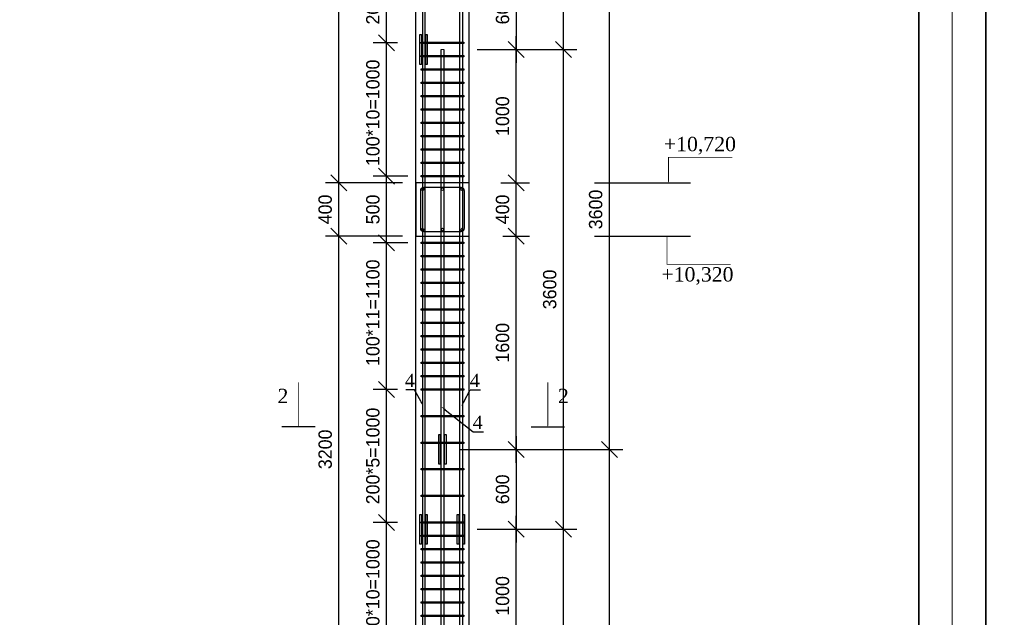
# Model space of a CAD drawing. Header units: millimetres. Extents: x -33345 to 4712671, y -3392 to 121473.
# Tile 459 of 656: x 2321066 to 2335831, y 75094 to 84063. Entities that reach past the tile are written whole.
import ezdxf
from ezdxf import colors
from ezdxf.entities.mleader import LeaderData, LeaderLine
from ezdxf.math import Vec2, Vec3

# ---------------------------------------------------------------- set-up
doc = ezdxf.new("R2010")
doc.units = ezdxf.units.MM
doc.layers.add('АСО-Текст', color=7, linetype='Continuous', lineweight=20)
doc.styles.add('ISOCTEUR', font='isocpeui.ttf')
doc.styles.add('RUSS', font='RUSS.shx', dxfattribs={"width": 0.8, "oblique": 15, "height": 250})
doc.styles.add('SIMPLEX350', font='times.ttf', dxfattribs={"height": 350})
doc.styles.add('WMF-Times New Roman2', font='times.ttf')
doc.styles.add('X-U-RW-01$0$StyleROMANS', font='GOTHIC.TTF')
doc.dimstyles.new('ISO-100', dxfattribs={"dimtxt": 200, "dimasz": 120, "dimexe": 100, "dimexo": 100, "dimgap": 50, "dimtad": 1, "dimdec": 0, "dimtxsty": 'ISOCTEUR', "dimblk": 'OBLIQUE', "dimcen": 0, "dimdle": 100, "dimclrd": 256, "dimadec": 0, "dimazin": 0, "dimtfac": 1, "dimtdec": 0, "dimtmove": 0, "dimatfit": 3, "dimfxl": 1, "dimarcsym": 0})

# ---------------------------------------------------------------- blocks, each defined once
blk = doc.blocks.new('asdfsad')
at = {"layer": 'АСО-Текст', "char_height": 300, "width": 4488.273, "attachment_point": 1, "style": 'RUSS'}
for insert in [(1255520.7, -410085.1), (1261977.5, -411212.6)]:
    blk.add_mtext('\\pi747.65909;Накладки Н1,Н2', dxfattribs=dict(at, insert=insert))
blk = doc.blocks.new('Qwet')
at = {"lineweight": 20}
blk.add_lwpolyline([(350715, -737612), (410115, -737612), (410115, -695612), (350715, -695612)], close=True, dxfattribs=at)
at = {"lineweight": 35}
blk.add_lwpolyline([(352715, -737112), (409615, -737112), (409615, -696112), (352715, -696112)], close=True, dxfattribs=at)
blk = doc.blocks.new('_Oblique')
at = {"color": 0, "linetype": 'ByBlock', "lineweight": -2}
blk.add_line((-0.5, -0.5), (0.5, 0.5), dxfattribs=at)
blk = doc.blocks.new('*D537')
at = {"lineweight": -2, "transparency": 16777216}
blk.add_line((2201687.7, 1418789.4), (2201687.7, 1419389.4), dxfattribs=at)
at = {"color": 0, "lineweight": -2, "transparency": 16777216}
for p, q in [((2201572.5, 1419289.4), (2201787.7, 1419289.4)), ((2201677.9, 1418889.4), (2201787.7, 1418889.4))]:
    blk.add_line(p, q, dxfattribs=at)
at = {"layer": 'Defpoints', "color": 0, "lineweight": 0, "transparency": 16777216}
for p in [(2201472.5, 1419289.4), (2201687.7, 1419289.4), (2201577.9, 1418889.4)]:
    blk.add_point(p, dxfattribs=at)
at = {"lineweight": -2, "transparency": 16777216, "xscale": 120, "yscale": 120, "zscale": 120}
for p, rotation in [((2201687.7, 1419289.4), 90), ((2201687.7, 1418889.4), 270)]:
    blk.add_blockref('_Oblique', p, dxfattribs=dict(at, rotation=rotation))
at = {"color": 0, "transparency": 16777216, "insert": (2201585.2, 1419089.4), "char_height": 100, "attachment_point": 5, "rotation": 90, "style": 'X-U-RW-01$0$StyleROMANS'}
blk.add_mtext('400', dxfattribs=at)
blk = doc.blocks.new('*D538')
at = {"lineweight": -2, "transparency": 16777216}
blk.add_line((2200357.9, 1415589.4), (2200357.9, 1418989.4), dxfattribs=at)
at = {"color": 0, "lineweight": -2, "transparency": 16777216}
for p, q in [((2200833.6, 1418889.4), (2200257.9, 1418889.4)), ((2200833.6, 1415689.4), (2200257.9, 1415689.4))]:
    blk.add_line(p, q, dxfattribs=at)
at = {"layer": 'Defpoints', "color": 0, "lineweight": 0, "transparency": 16777216}
for p in [(2200357.9, 1418889.4), (2200933.6, 1418889.4), (2200933.6, 1415689.4)]:
    blk.add_point(p, dxfattribs=at)
at = {"lineweight": -2, "transparency": 16777216, "xscale": 120, "yscale": 120, "zscale": 120}
for p, rotation in [((2200357.9, 1418889.4), 90), ((2200357.9, 1415689.4), 270)]:
    blk.add_blockref('_Oblique', p, dxfattribs=dict(at, rotation=rotation))
at = {"color": 0, "transparency": 16777216, "insert": (2200255.4, 1417289.4), "char_height": 100, "attachment_point": 5, "rotation": 90, "style": 'X-U-RW-01$0$StyleROMANS'}
blk.add_mtext('3200', dxfattribs=at)
blk = doc.blocks.new('*D539')
at = {"lineweight": -2, "transparency": 16777216}
blk.add_line((2200357.9, 1418789.4), (2200357.9, 1419389.4), dxfattribs=at)
at = {"color": 0, "lineweight": -2, "transparency": 16777216}
for p, q in [((2200833.6, 1419289.4), (2200257.9, 1419289.4)), ((2200833.6, 1418889.4), (2200257.9, 1418889.4))]:
    blk.add_line(p, q, dxfattribs=at)
at = {"layer": 'Defpoints', "color": 0, "lineweight": 0, "transparency": 16777216}
for p in [(2200357.9, 1419289.4), (2200933.6, 1419289.4), (2200933.6, 1418889.4)]:
    blk.add_point(p, dxfattribs=at)
at = {"lineweight": -2, "transparency": 16777216, "xscale": 120, "yscale": 120, "zscale": 120}
for p, rotation in [((2200357.9, 1419289.4), 90), ((2200357.9, 1418889.4), 270)]:
    blk.add_blockref('_Oblique', p, dxfattribs=dict(at, rotation=rotation))
at = {"color": 0, "transparency": 16777216, "insert": (2200255.4, 1419089.4), "char_height": 100, "attachment_point": 5, "rotation": 90, "style": 'X-U-RW-01$0$StyleROMANS'}
blk.add_mtext('400', dxfattribs=at)
blk = doc.blocks.new('*D540')
at = {"lineweight": -2, "transparency": 16777216}
blk.add_line((2200715.4, 1418739.4), (2200715.4, 1419439.4), dxfattribs=at)
at = {"color": 0, "lineweight": -2, "transparency": 16777216}
for p, q in [((2200873.6, 1419339.4), (2200615.4, 1419339.4)), ((2200873.6, 1418839.4), (2200615.4, 1418839.4))]:
    blk.add_line(p, q, dxfattribs=at)
at = {"layer": 'Defpoints', "color": 0, "lineweight": 0, "transparency": 16777216}
for p in [(2200715.4, 1419339.4), (2200973.6, 1419339.4), (2200973.6, 1418839.4)]:
    blk.add_point(p, dxfattribs=at)
at = {"lineweight": -2, "transparency": 16777216, "xscale": 120, "yscale": 120, "zscale": 120}
for p, rotation in [((2200715.4, 1419339.4), 90), ((2200715.4, 1418839.4), 270)]:
    blk.add_blockref('_Oblique', p, dxfattribs=dict(at, rotation=rotation))
at = {"color": 0, "transparency": 16777216, "insert": (2200612.9, 1419089.4), "char_height": 100, "attachment_point": 5, "rotation": 90, "style": 'X-U-RW-01$0$StyleROMANS'}
blk.add_mtext('500', dxfattribs=at)
blk = doc.blocks.new('*D541')
at = {"lineweight": -2, "transparency": 16777216}
blk.add_line((2201687.7, 1415589.4), (2201687.7, 1416789.4), dxfattribs=at)
at = {"color": 0, "lineweight": -2, "transparency": 16777216}
for p, q in [((2201393.6, 1416689.4), (2201787.7, 1416689.4)), ((2201433.6, 1415689.4), (2201787.7, 1415689.4))]:
    blk.add_line(p, q, dxfattribs=at)
at = {"layer": 'Defpoints', "color": 0, "lineweight": 0, "transparency": 16777216}
for p in [(2201293.6, 1416689.4), (2201687.7, 1416689.4), (2201333.6, 1415689.4)]:
    blk.add_point(p, dxfattribs=at)
at = {"lineweight": -2, "transparency": 16777216, "xscale": 120, "yscale": 120, "zscale": 120}
for p, rotation in [((2201687.7, 1416689.4), 90), ((2201687.7, 1415689.4), 270)]:
    blk.add_blockref('_Oblique', p, dxfattribs=dict(at, rotation=rotation))
at = {"color": 0, "transparency": 16777216, "insert": (2201585.2, 1416189.4), "char_height": 100, "attachment_point": 5, "rotation": 90, "style": 'X-U-RW-01$0$StyleROMANS'}
blk.add_mtext('1000', dxfattribs=at)
blk = doc.blocks.new('*D543')
at = {"lineweight": -2, "transparency": 16777216}
blk.add_line((2201687.7, 1417189.4), (2201687.7, 1418989.4), dxfattribs=at)
at = {"color": 0, "lineweight": -2, "transparency": 16777216}
for p, q in [((2201586.9, 1418889.4), (2201787.7, 1418889.4)), ((2201393.6, 1417289.4), (2201787.7, 1417289.4))]:
    blk.add_line(p, q, dxfattribs=at)
at = {"layer": 'Defpoints', "color": 0, "lineweight": 0, "transparency": 16777216}
for p in [(2201486.9, 1418889.4), (2201687.7, 1418889.4), (2201293.6, 1417289.4)]:
    blk.add_point(p, dxfattribs=at)
at = {"lineweight": -2, "transparency": 16777216, "xscale": 120, "yscale": 120, "zscale": 120}
for p, rotation in [((2201687.7, 1418889.4), 90), ((2201687.7, 1417289.4), 270)]:
    blk.add_blockref('_Oblique', p, dxfattribs=dict(at, rotation=rotation))
at = {"color": 0, "transparency": 16777216, "insert": (2201585.2, 1418089.4), "char_height": 100, "attachment_point": 5, "rotation": 90, "style": 'X-U-RW-01$0$StyleROMANS'}
blk.add_mtext('1600', dxfattribs=at)
blk = doc.blocks.new('*D550')
at = {"lineweight": -2, "transparency": 16777216}
blk.add_line((2200357.9, 1419189.4), (2200357.9, 1422589.4), dxfattribs=at)
at = {"color": 0, "lineweight": -2, "transparency": 16777216}
for p, q in [((2200539.4, 1422489.4), (2200257.9, 1422489.4)), ((2200833.6, 1419289.4), (2200257.9, 1419289.4))]:
    blk.add_line(p, q, dxfattribs=at)
at = {"layer": 'Defpoints', "color": 0, "lineweight": 0, "transparency": 16777216}
for p in [(2200357.9, 1422489.4), (2200639.4, 1422489.4), (2200933.6, 1419289.4)]:
    blk.add_point(p, dxfattribs=at)
at = {"lineweight": -2, "transparency": 16777216, "xscale": 120, "yscale": 120, "zscale": 120}
for p, rotation in [((2200357.9, 1422489.4), 90), ((2200357.9, 1419289.4), 270)]:
    blk.add_blockref('_Oblique', p, dxfattribs=dict(at, rotation=rotation))
at = {"color": 0, "transparency": 16777216, "insert": (2200255.4, 1420889.4), "char_height": 100, "attachment_point": 5, "rotation": 90, "style": 'X-U-RW-01$0$StyleROMANS'}
blk.add_mtext('3200', dxfattribs=at)
blk = doc.blocks.new('*D552')
at = {"lineweight": -2, "transparency": 16777216}
blk.add_line((2201687.7, 1419189.4), (2201687.7, 1420389.4), dxfattribs=at)
at = {"color": 0, "lineweight": -2, "transparency": 16777216}
for p, q in [((2201394.5, 1420289.4), (2201787.7, 1420289.4)), ((2201572.5, 1419289.4), (2201787.7, 1419289.4))]:
    blk.add_line(p, q, dxfattribs=at)
at = {"layer": 'Defpoints', "color": 0, "lineweight": 0, "transparency": 16777216}
for p in [(2201294.5, 1420289.4), (2201687.7, 1420289.4), (2201472.5, 1419289.4)]:
    blk.add_point(p, dxfattribs=at)
at = {"lineweight": -2, "transparency": 16777216, "xscale": 120, "yscale": 120, "zscale": 120}
for p, rotation in [((2201687.7, 1420289.4), 90), ((2201687.7, 1419289.4), 270)]:
    blk.add_blockref('_Oblique', p, dxfattribs=dict(at, rotation=rotation))
at = {"color": 0, "transparency": 16777216, "insert": (2201585.2, 1419789.4), "char_height": 100, "attachment_point": 5, "rotation": 90, "style": 'X-U-RW-01$0$StyleROMANS'}
blk.add_mtext('1000', dxfattribs=at)
blk = doc.blocks.new('*D554')
at = {"lineweight": -2, "transparency": 16777216}
blk.add_line((2201687.8, 1417389.4), (2201687.8, 1416589.4), dxfattribs=at)
at = {"color": 0, "lineweight": -2, "transparency": 16777216}
for p, q in [((2201393.6, 1417289.4), (2201787.8, 1417289.4)), ((2201394.5, 1416689.4), (2201787.8, 1416689.4))]:
    blk.add_line(p, q, dxfattribs=at)
at = {"layer": 'Defpoints', "color": 0, "lineweight": 0, "transparency": 16777216}
for p in [(2201293.6, 1417289.4), (2201294.5, 1416689.4), (2201687.8, 1416689.4)]:
    blk.add_point(p, dxfattribs=at)
at = {"lineweight": -2, "transparency": 16777216, "xscale": 120, "yscale": 120, "zscale": 120}
for p, rotation in [((2201687.8, 1417289.4), 90), ((2201687.8, 1416689.4), 270)]:
    blk.add_blockref('_Oblique', p, dxfattribs=dict(at, rotation=rotation))
at = {"color": 0, "transparency": 16777216, "insert": (2201585.2, 1416989.4), "char_height": 100, "attachment_point": 5, "rotation": 90, "style": 'X-U-RW-01$0$StyleROMANS'}
blk.add_mtext('600', dxfattribs=at)
blk = doc.blocks.new('*D555')
at = {"lineweight": -2, "transparency": 16777216}
blk.add_line((2200715.4, 1415639.4), (2200715.4, 1416839.4), dxfattribs=at)
at = {"color": 0, "lineweight": -2, "transparency": 16777216}
for p, q in [((2200797.2, 1416739.4), (2200615.4, 1416739.4)), ((2200833.6, 1415739.4), (2200615.4, 1415739.4))]:
    blk.add_line(p, q, dxfattribs=at)
at = {"layer": 'Defpoints', "color": 0, "lineweight": 0, "transparency": 16777216}
for p in [(2200715.4, 1416739.4), (2200897.2, 1416739.4), (2200933.6, 1415739.4)]:
    blk.add_point(p, dxfattribs=at)
at = {"lineweight": -2, "transparency": 16777216, "xscale": 120, "yscale": 120, "zscale": 120}
for p, rotation in [((2200715.4, 1416739.4), 90), ((2200715.4, 1415739.4), 270)]:
    blk.add_blockref('_Oblique', p, dxfattribs=dict(at, rotation=rotation))
at = {"color": 0, "transparency": 16777216, "insert": (2200612.9, 1416214.4), "char_height": 100, "attachment_point": 5, "rotation": 90, "style": 'X-U-RW-01$0$StyleROMANS'}
blk.add_mtext('100*10=1000', dxfattribs=at)
blk = doc.blocks.new('*D556')
at = {"lineweight": -2, "transparency": 16777216}
blk.add_line((2200715.4, 1416639.4), (2200715.4, 1417839.4), dxfattribs=at)
at = {"color": 0, "lineweight": -2, "transparency": 16777216}
for p, q in [((2200797.2, 1417739.4), (2200615.4, 1417739.4)), ((2200797.2, 1416739.4), (2200615.4, 1416739.4))]:
    blk.add_line(p, q, dxfattribs=at)
at = {"layer": 'Defpoints', "color": 0, "lineweight": 0, "transparency": 16777216}
for p in [(2200715.4, 1417739.4), (2200897.2, 1417739.4), (2200897.2, 1416739.4)]:
    blk.add_point(p, dxfattribs=at)
at = {"lineweight": -2, "transparency": 16777216, "xscale": 120, "yscale": 120, "zscale": 120}
for p, rotation in [((2200715.4, 1417739.4), 90), ((2200715.4, 1416739.4), 270)]:
    blk.add_blockref('_Oblique', p, dxfattribs=dict(at, rotation=rotation))
at = {"color": 0, "transparency": 16777216, "insert": (2200612.9, 1417239.4), "char_height": 100, "attachment_point": 5, "rotation": 90, "style": 'X-U-RW-01$0$StyleROMANS'}
blk.add_mtext('200*5=1000', dxfattribs=at)
blk = doc.blocks.new('*D557')
at = {"lineweight": -2, "transparency": 16777216}
blk.add_line((2200715.4, 1417639.4), (2200715.4, 1418939.4), dxfattribs=at)
at = {"color": 0, "lineweight": -2, "transparency": 16777216}
for p, q in [((2200788.6, 1418839.4), (2200615.4, 1418839.4)), ((2200797.2, 1417739.4), (2200615.4, 1417739.4))]:
    blk.add_line(p, q, dxfattribs=at)
at = {"layer": 'Defpoints', "color": 0, "lineweight": 0, "transparency": 16777216}
for p in [(2200715.4, 1418839.4), (2200888.6, 1418839.4), (2200897.2, 1417739.4)]:
    blk.add_point(p, dxfattribs=at)
at = {"lineweight": -2, "transparency": 16777216, "xscale": 120, "yscale": 120, "zscale": 120}
for p, rotation in [((2200715.4, 1418839.4), 90), ((2200715.4, 1417739.4), 270)]:
    blk.add_blockref('_Oblique', p, dxfattribs=dict(at, rotation=rotation))
at = {"color": 0, "transparency": 16777216, "insert": (2200612.9, 1418314.4), "char_height": 100, "attachment_point": 5, "rotation": 90, "style": 'X-U-RW-01$0$StyleROMANS'}
blk.add_mtext('100*11=1100', dxfattribs=at)
blk = doc.blocks.new('*D558')
at = {"lineweight": -2, "transparency": 16777216}
blk.add_line((2200715.4, 1419239.4), (2200715.4, 1420439.4), dxfattribs=at)
at = {"color": 0, "lineweight": -2, "transparency": 16777216}
for p, q in [((2200797.2, 1420339.4), (2200615.4, 1420339.4)), ((2200833.6, 1419339.4), (2200615.4, 1419339.4))]:
    blk.add_line(p, q, dxfattribs=at)
at = {"layer": 'Defpoints', "color": 0, "lineweight": 0, "transparency": 16777216}
for p in [(2200715.4, 1420339.4), (2200897.2, 1420339.4), (2200933.6, 1419339.4)]:
    blk.add_point(p, dxfattribs=at)
at = {"lineweight": -2, "transparency": 16777216, "xscale": 120, "yscale": 120, "zscale": 120}
for p, rotation in [((2200715.4, 1420339.4), 90), ((2200715.4, 1419339.4), 270)]:
    blk.add_blockref('_Oblique', p, dxfattribs=dict(at, rotation=rotation))
at = {"color": 0, "transparency": 16777216, "insert": (2200612.9, 1419814.4), "char_height": 100, "attachment_point": 5, "rotation": 90, "style": 'X-U-RW-01$0$StyleROMANS'}
blk.add_mtext('100*10=1000', dxfattribs=at)
blk = doc.blocks.new('*D559')
at = {"lineweight": -2, "transparency": 16777216}
blk.add_line((2200715.4, 1420239.4), (2200715.4, 1421439.4), dxfattribs=at)
at = {"color": 0, "lineweight": -2, "transparency": 16777216}
for p, q in [((2200797.2, 1421339.4), (2200615.4, 1421339.4)), ((2200797.2, 1420339.4), (2200615.4, 1420339.4))]:
    blk.add_line(p, q, dxfattribs=at)
at = {"layer": 'Defpoints', "color": 0, "lineweight": 0, "transparency": 16777216}
for p in [(2200715.4, 1421339.4), (2200897.2, 1421339.4), (2200897.2, 1420339.4)]:
    blk.add_point(p, dxfattribs=at)
at = {"lineweight": -2, "transparency": 16777216, "xscale": 120, "yscale": 120, "zscale": 120}
for p, rotation in [((2200715.4, 1421339.4), 90), ((2200715.4, 1420339.4), 270)]:
    blk.add_blockref('_Oblique', p, dxfattribs=dict(at, rotation=rotation))
at = {"color": 0, "transparency": 16777216, "insert": (2200612.9, 1420839.4), "char_height": 100, "attachment_point": 5, "rotation": 90, "style": 'X-U-RW-01$0$StyleROMANS'}
blk.add_mtext('200*5=1000', dxfattribs=at)
blk = doc.blocks.new('*D569')
at = {"lineweight": -2, "transparency": 16777216}
blk.add_line((2202041.5, 1412989.4), (2202041.5, 1416789.4), dxfattribs=at)
at = {"color": 0, "lineweight": -2, "transparency": 16777216}
for p, q in [((2201586, 1416689.4), (2202141.5, 1416689.4)), ((2201833.6, 1413089.4), (2202141.5, 1413089.4))]:
    blk.add_line(p, q, dxfattribs=at)
at = {"layer": 'Defpoints', "color": 0, "lineweight": 0, "transparency": 16777216}
for p in [(2201486, 1416689.4), (2202041.5, 1416689.4), (2201733.6, 1413089.4)]:
    blk.add_point(p, dxfattribs=at)
at = {"lineweight": -2, "transparency": 16777216, "xscale": 120, "yscale": 120, "zscale": 120}
for p, rotation in [((2202041.5, 1416689.4), 90), ((2202041.5, 1413089.4), 270)]:
    blk.add_blockref('_Oblique', p, dxfattribs=dict(at, rotation=rotation))
at = {"color": 0, "transparency": 16777216, "insert": (2201939, 1414889.4), "char_height": 100, "attachment_point": 5, "rotation": 90, "style": 'X-U-RW-01$0$StyleROMANS'}
blk.add_mtext('3600', dxfattribs=at)
blk = doc.blocks.new('*D570')
at = {"lineweight": -2, "transparency": 16777216}
blk.add_line((2202386.1, 1413589.4), (2202386.1, 1417389.4), dxfattribs=at)
at = {"color": 0, "lineweight": -2, "transparency": 16777216}
for p, q in [((2201261.4, 1417289.4), (2202486.1, 1417289.4)), ((2202178.1, 1413689.4), (2202486.1, 1413689.4))]:
    blk.add_line(p, q, dxfattribs=at)
at = {"layer": 'Defpoints', "color": 0, "lineweight": 0, "transparency": 16777216}
for p in [(2201161.4, 1417289.4), (2202386.1, 1417289.4), (2202078.1, 1413689.4)]:
    blk.add_point(p, dxfattribs=at)
at = {"lineweight": -2, "transparency": 16777216, "xscale": 120, "yscale": 120, "zscale": 120}
for p, rotation in [((2202386.1, 1417289.4), 90), ((2202386.1, 1413689.4), 270)]:
    blk.add_blockref('_Oblique', p, dxfattribs=dict(at, rotation=rotation))
at = {"color": 0, "transparency": 16777216, "insert": (2202283.5, 1415489.4), "char_height": 100, "attachment_point": 5, "rotation": 90, "style": 'X-U-RW-01$0$StyleROMANS'}
blk.add_mtext('3600', dxfattribs=at)
blk = doc.blocks.new('*D571')
at = {"lineweight": -2, "transparency": 16777216}
blk.add_line((2202041.5, 1416589.4), (2202041.5, 1420389.4), dxfattribs=at)
at = {"color": 0, "lineweight": -2, "transparency": 16777216}
for p, q in [((2201586, 1420289.4), (2202141.5, 1420289.4)), ((2201833.6, 1416689.4), (2202141.5, 1416689.4))]:
    blk.add_line(p, q, dxfattribs=at)
at = {"layer": 'Defpoints', "color": 0, "lineweight": 0, "transparency": 16777216}
for p in [(2201486, 1420289.4), (2202041.5, 1420289.4), (2201733.6, 1416689.4)]:
    blk.add_point(p, dxfattribs=at)
at = {"lineweight": -2, "transparency": 16777216, "xscale": 120, "yscale": 120, "zscale": 120}
for p, rotation in [((2202041.5, 1420289.4), 90), ((2202041.5, 1416689.4), 270)]:
    blk.add_blockref('_Oblique', p, dxfattribs=dict(at, rotation=rotation))
at = {"color": 0, "transparency": 16777216, "insert": (2201939, 1418489.4), "char_height": 100, "attachment_point": 5, "rotation": 90, "style": 'X-U-RW-01$0$StyleROMANS'}
blk.add_mtext('3600', dxfattribs=at)
blk = doc.blocks.new('*D572')
at = {"lineweight": -2, "transparency": 16777216}
blk.add_line((2202386.1, 1417189.4), (2202386.1, 1420989.4), dxfattribs=at)
at = {"color": 0, "lineweight": -2, "transparency": 16777216}
for p, q in [((2201261.4, 1420889.4), (2202486.1, 1420889.4)), ((2202178.1, 1417289.4), (2202486.1, 1417289.4))]:
    blk.add_line(p, q, dxfattribs=at)
at = {"layer": 'Defpoints', "color": 0, "lineweight": 0, "transparency": 16777216}
for p in [(2201161.4, 1420889.4), (2202386.1, 1420889.4), (2202078.1, 1417289.4)]:
    blk.add_point(p, dxfattribs=at)
at = {"lineweight": -2, "transparency": 16777216, "xscale": 120, "yscale": 120, "zscale": 120}
for p, rotation in [((2202386.1, 1420889.4), 90), ((2202386.1, 1417289.4), 270)]:
    blk.add_blockref('_Oblique', p, dxfattribs=dict(at, rotation=rotation))
at = {"color": 0, "transparency": 16777216, "insert": (2202283.5, 1419089.4), "char_height": 100, "attachment_point": 5, "rotation": 90, "style": 'X-U-RW-01$0$StyleROMANS'}
blk.add_mtext('3600', dxfattribs=at)
blk = doc.blocks.new('*D573')
at = {"lineweight": -2, "transparency": 16777216}
blk.add_line((2202041.5, 1420189.4), (2202041.5, 1423989.4), dxfattribs=at)
at = {"color": 0, "lineweight": -2, "transparency": 16777216}
for p, q in [((2201586, 1423889.4), (2202141.5, 1423889.4)), ((2201833.6, 1420289.4), (2202141.5, 1420289.4))]:
    blk.add_line(p, q, dxfattribs=at)
at = {"layer": 'Defpoints', "color": 0, "lineweight": 0, "transparency": 16777216}
for p in [(2201486, 1423889.4), (2202041.5, 1423889.4), (2201733.6, 1420289.4)]:
    blk.add_point(p, dxfattribs=at)
at = {"lineweight": -2, "transparency": 16777216, "xscale": 120, "yscale": 120, "zscale": 120}
for p, rotation in [((2202041.5, 1423889.4), 90), ((2202041.5, 1420289.4), 270)]:
    blk.add_blockref('_Oblique', p, dxfattribs=dict(at, rotation=rotation))
at = {"color": 0, "transparency": 16777216, "insert": (2201939, 1422089.4), "char_height": 100, "attachment_point": 5, "rotation": 90, "style": 'X-U-RW-01$0$StyleROMANS'}
blk.add_mtext('3600', dxfattribs=at)
blk = doc.blocks.new('*D577')
at = {"lineweight": -2, "transparency": 16777216}
blk.add_line((2201687.8, 1420989.4), (2201687.8, 1420189.4), dxfattribs=at)
at = {"color": 0, "lineweight": -2, "transparency": 16777216}
for p, q in [((2201393.6, 1420889.4), (2201787.8, 1420889.4)), ((2201394.5, 1420289.4), (2201787.8, 1420289.4))]:
    blk.add_line(p, q, dxfattribs=at)
at = {"layer": 'Defpoints', "color": 0, "lineweight": 0, "transparency": 16777216}
for p in [(2201293.6, 1420889.4), (2201294.5, 1420289.4), (2201687.8, 1420289.4)]:
    blk.add_point(p, dxfattribs=at)
at = {"lineweight": -2, "transparency": 16777216, "xscale": 120, "yscale": 120, "zscale": 120}
for p, rotation in [((2201687.8, 1420889.4), 90), ((2201687.8, 1420289.4), 270)]:
    blk.add_blockref('_Oblique', p, dxfattribs=dict(at, rotation=rotation))
at = {"color": 0, "transparency": 16777216, "insert": (2201585.2, 1420589.4), "char_height": 100, "attachment_point": 5, "rotation": 90, "style": 'X-U-RW-01$0$StyleROMANS'}
blk.add_mtext('600', dxfattribs=at)
blk = doc.blocks.new('уппкпы')
at = {"color": 106}
for p, q in [((2200933.6, 1403729.7), (2200933.6, 1427189.4)), ((2201333.6, 1403729.7), (2201333.6, 1427189.4))]:
    blk.add_line(p, q, dxfattribs=at)
at = {"color": 177, "lineweight": 0, "true_color": 0x293189}
blk.add_line((2201144.8, 1420289.4), (2201124.8, 1420289.4), dxfattribs=at)
at = {"color": 106, "lineweight": 30}
for p, q in [((2200179.4, 1417458.7), (2199929.4, 1417458.7)), ((2201799.4, 1417458.7), (2202049.4, 1417458.7))]:
    blk.add_line(p, q, dxfattribs=at)
for points in [[(2200983.6, 1427189.4), (2200983.6, 1403229.7), (2200568.4, 1403229.7), (2200620.1, 1403209.7), (2200983.6, 1403209.7, 0.414214), (2201003.6, 1403229.7), (2201003.6, 1427189.4)], [(2201283.6, 1427189.4), (2201283.6, 1403229.7), (2201698.7, 1403229.7), (2201647.1, 1403209.7), (2201283.6, 1403209.7, -0.414214), (2201263.6, 1403229.7), (2201263.6, 1427189.4)]]:
    blk.add_lwpolyline(points, format="xyb")
for points in [[(2200965.1, 1420401.4), (2200976.1, 1420401.4), (2200976.1, 1420177.4), (2200965.1, 1420177.4)], [(2201009, 1420401.4), (2201020, 1420401.4), (2201020, 1420177.4), (2201009, 1420177.4)], [(2201333.6, 1419289.4), (2200933.6, 1419289.4), (2200933.6, 1418889.4), (2201333.6, 1418889.4)], [(2201106.5, 1417401.4), (2201117.6, 1417401.4), (2201117.6, 1417177.4), (2201106.5, 1417177.4)], [(2201150.4, 1417401.4), (2201161.4, 1417401.4), (2201161.4, 1417177.4), (2201150.4, 1417177.4)], [(2200965.1, 1416801.4), (2200976.1, 1416801.4), (2200976.1, 1416577.4), (2200965.1, 1416577.4)], [(2201009, 1416801.4), (2201020, 1416801.4), (2201020, 1416577.4), (2201009, 1416577.4)], [(2201245.1, 1416801.4), (2201256.1, 1416801.4), (2201256.1, 1416577.4), (2201245.1, 1416577.4)], [(2201289, 1416801.4), (2201300, 1416801.4), (2201300, 1416577.4), (2201289, 1416577.4)]]:
    blk.add_lwpolyline(points, close=True, dxfattribs=at)
for points in [[(2200973.6, 1420344.4), (2201293.6, 1420344.4), (2201293.6, 1420334.4), (2200973.6, 1420334.4)], [(2200973.6, 1420244.4), (2201293.6, 1420244.4), (2201293.6, 1420234.4), (2200973.6, 1420234.4)], [(2200973.6, 1420144.4), (2201293.6, 1420144.4), (2201293.6, 1420134.4), (2200973.6, 1420134.4)], [(2200973.6, 1420044.4), (2201293.6, 1420044.4), (2201293.6, 1420034.4), (2200973.6, 1420034.4)], [(2200973.6, 1419944.4), (2201293.6, 1419944.4), (2201293.6, 1419934.4), (2200973.6, 1419934.4)], [(2200973.6, 1419844.4), (2201293.6, 1419844.4), (2201293.6, 1419834.4), (2200973.6, 1419834.4)], [(2200973.6, 1419744.4), (2201293.6, 1419744.4), (2201293.6, 1419734.4), (2200973.6, 1419734.4)], [(2200973.6, 1419644.4), (2201293.6, 1419644.4), (2201293.6, 1419634.4), (2200973.6, 1419634.4)], [(2200973.6, 1419544.4), (2201293.6, 1419544.4), (2201293.6, 1419534.4), (2200973.6, 1419534.4)], [(2200973.6, 1419444.4), (2201293.6, 1419444.4), (2201293.6, 1419434.4), (2200973.6, 1419434.4)], [(2200973.6, 1419344.4), (2201293.6, 1419344.4), (2201293.6, 1419334.4), (2200973.6, 1419334.4)], [(2200973.6, 1418844.4), (2201293.6, 1418844.4), (2201293.6, 1418834.4), (2200973.6, 1418834.4)], [(2200973.6, 1418744.4), (2201293.6, 1418744.4), (2201293.6, 1418734.4), (2200973.6, 1418734.4)], [(2200973.6, 1418644.4), (2201293.6, 1418644.4), (2201293.6, 1418634.4), (2200973.6, 1418634.4)], [(2200973.6, 1418544.4), (2201293.6, 1418544.4), (2201293.6, 1418534.4), (2200973.6, 1418534.4)], [(2200973.6, 1418444.4), (2201293.6, 1418444.4), (2201293.6, 1418434.4), (2200973.6, 1418434.4)], [(2200973.6, 1418344.4), (2201293.6, 1418344.4), (2201293.6, 1418334.4), (2200973.6, 1418334.4)], [(2200973.6, 1418244.4), (2201293.6, 1418244.4), (2201293.6, 1418234.4), (2200973.6, 1418234.4)], [(2200973.6, 1418144.4), (2201293.6, 1418144.4), (2201293.6, 1418134.4), (2200973.6, 1418134.4)], [(2200973.6, 1418044.4), (2201293.6, 1418044.4), (2201293.6, 1418034.4), (2200973.6, 1418034.4)], [(2200973.6, 1417944.4), (2201293.6, 1417944.4), (2201293.6, 1417934.4), (2200973.6, 1417934.4)], [(2200973.6, 1417844.4), (2201293.6, 1417844.4), (2201293.6, 1417834.4), (2200973.6, 1417834.4)], [(2200973.6, 1417744.4), (2201293.6, 1417744.4), (2201293.6, 1417734.4), (2200973.6, 1417734.4)], [(2200973.6, 1417544.4), (2201293.6, 1417544.4), (2201293.6, 1417534.4), (2200973.6, 1417534.4)], [(2200973.6, 1417344.4), (2201293.6, 1417344.4), (2201293.6, 1417334.4), (2200973.6, 1417334.4)], [(2200973.6, 1417144.4), (2201293.6, 1417144.4), (2201293.6, 1417134.4), (2200973.6, 1417134.4)], [(2200973.6, 1416944.4), (2201293.6, 1416944.4), (2201293.6, 1416934.4), (2200973.6, 1416934.4)], [(2200973.6, 1416744.4), (2201293.6, 1416744.4), (2201293.6, 1416734.4), (2200973.6, 1416734.4)], [(2200973.6, 1416644.4), (2201293.6, 1416644.4), (2201293.6, 1416634.4), (2200973.6, 1416634.4)], [(2200973.6, 1416544.4), (2201293.6, 1416544.4), (2201293.6, 1416534.4), (2200973.6, 1416534.4)], [(2200973.6, 1416444.4), (2201293.6, 1416444.4), (2201293.6, 1416434.4), (2200973.6, 1416434.4)], [(2200973.6, 1416344.4), (2201293.6, 1416344.4), (2201293.6, 1416334.4), (2200973.6, 1416334.4)], [(2200973.6, 1416244.4), (2201293.6, 1416244.4), (2201293.6, 1416234.4), (2200973.6, 1416234.4)], [(2200973.6, 1416144.4), (2201293.6, 1416144.4), (2201293.6, 1416134.4), (2200973.6, 1416134.4)], [(2200973.6, 1416044.4), (2201293.6, 1416044.4), (2201293.6, 1416034.4), (2200973.6, 1416034.4)]]:
    blk.add_lwpolyline(points, close=True)
for points in [[(2201124.8, 1403209.7), (2201124.8, 1420289.4)], [(2201144.8, 1420289.4), (2201144.8, 1403209.7)]]:
    blk.add_lwpolyline(points)
at = {"color": 106}
for points in [[(2202829.1, 1419289.4, 0, 81, 0), (2202829.1, 1419399.4, 5.4, 5.4, 0), (2202829.1, 1419481, 5.4, 5.4, 0), (2203307.4, 1419481, 5.4, 5.4, 0)], [(2202817.9, 1418889.4, 0, 81, 0), (2202817.9, 1418779.4, 5.4, 5.4, 0), (2202817.9, 1418678.4, 5.4, 5.4, 0), (2203296.2, 1418678.4, 5.4, 5.4, 0)], [(2200054.4, 1417458.7, 0, 81, 0), (2200054.4, 1417568.8, 5.4, 5.4, 0), (2200054.4, 1417793, 5.4, 5.4, 0)], [(2201924.4, 1417458.7, 0, 81, 0), (2201924.4, 1417568.8, 5.4, 5.4, 0), (2201924.4, 1417793, 5.4, 5.4, 0)]]:
    blk.add_lwpolyline(points, format="xyseb", dxfattribs=at)
at = {"color": 106, "lineweight": 30}
for points in [[(2202273.4, 1419289.4), (2202993.4, 1419289.4)], [(2202273.4, 1418889.4), (2202993.4, 1418889.4)]]:
    blk.add_lwpolyline(points, dxfattribs=at)
at = {"color": 222, "true_color": 0xde218f}
blk.add_lwpolyline([(2201298.6, 1419229.4, 0.414214), (2201273.6, 1419254.4), (2200993.6, 1419254.4, 0.414214), (2200968.6, 1419229.4), (2200968.6, 1418949.4, 0.414214), (2200993.6, 1418924.4), (2201273.6, 1418924.4, 0.414214), (2201298.6, 1418949.4)], format="xyb", close=True, dxfattribs=at)
at = {"color": 106, "lineweight": 30}
for centre in [(2200984.8, 1419241), (2200984.8, 1419241), (2201133.6, 1419241), (2201133.6, 1419241), (2201283.3, 1419241), (2201283.3, 1419241), (2200984.8, 1418937.8), (2201133.6, 1418937.8), (2201283.3, 1418937.8)]:
    blk.add_circle(centre, 10, dxfattribs=at)
at = {"color": 106, "char_height": 108, "attachment_point": 5, "style": 'WMF-Times New Roman2'}
for s, insert in [('+10{\\fTimes New Roman|b0|i0|c238|p18;,}720', (2203064.8, 1419567.6)), ('+10{\\fTimes New Roman|b0|i0|c238|p18;,}320', (2203046.5, 1418589.9)), ('2', (2199938.2, 1417689.9)), ('2', (2202040.7, 1417689.9))]:
    blk.add_mtext(s, dxfattribs=dict(at, insert=insert))
at = {"color": 106}
for base, p1, p2, picture, middle in [((2202041.5, 1423889.4), (2201733.6, 1420289.4), (2201486, 1423889.4), '*D573', (2201939, 1422089.4)), ((2200357.9, 1422489.4), (2200933.6, 1419289.4), (2200639.4, 1422489.4), '*D550', (2200255.4, 1420889.4)), ((2202386.1, 1420889.4), (2202078.1, 1417289.4), (2201161.4, 1420889.4), '*D572', (2202283.5, 1419089.4)), ((2201687.8, 1420289.4), (2201293.6, 1420889.4), (2201294.5, 1420289.4), '*D577', (2201585.2, 1420589.4)), ((2201687.7, 1420289.4), (2201472.5, 1419289.4), (2201294.5, 1420289.4), '*D552', (2201585.2, 1419789.4)), ((2202041.5, 1420289.4), (2201733.6, 1416689.4), (2201486, 1420289.4), '*D571', (2201939, 1418489.4)), ((2200715.4, 1419339.4), (2200973.6, 1418839.4), (2200973.6, 1419339.4), '*D540', (2200612.9, 1419089.4)), ((2200357.9, 1419289.4), (2200933.6, 1418889.4), (2200933.6, 1419289.4), '*D539', (2200255.4, 1419089.4)), ((2201687.7, 1419289.4), (2201577.9, 1418889.4), (2201472.5, 1419289.4), '*D537', (2201585.2, 1419089.4)), ((2200357.9, 1418889.4), (2200933.6, 1415689.4), (2200933.6, 1418889.4), '*D538', (2200255.4, 1417289.4)), ((2201687.7, 1418889.4), (2201293.6, 1417289.4), (2201486.9, 1418889.4), '*D543', (2201585.2, 1418089.4)), ((2202386.1, 1417289.4), (2202078.1, 1413689.4), (2201161.4, 1417289.4), '*D570', (2202283.5, 1415489.4)), ((2201687.8, 1416689.4), (2201293.6, 1417289.4), (2201294.5, 1416689.4), '*D554', (2201585.2, 1416989.4)), ((2201687.7, 1416689.4), (2201333.6, 1415689.4), (2201293.6, 1416689.4), '*D541', (2201585.2, 1416189.4)), ((2202041.5, 1416689.4), (2201733.6, 1413089.4), (2201486, 1416689.4), '*D569', (2201939, 1414889.4))]:
    dim = blk.add_linear_dim(base=base, p1=p1, p2=p2, angle=90, dimstyle='ISO-100', override={"dimtxt": 100, "dimtxsty": 'X-U-RW-01$0$StyleROMANS', "dimtmove": 1}, dxfattribs=at)
    dim.commit()
    dim.dimension.update_dxf_attribs({"geometry": picture, "text_midpoint": middle})
for base, p1, p2, picture, middle in [((2200715.4, 1421339.4), (2200897.2, 1420339.4), (2200897.2, 1421339.4), '*D559', (2200612.9, 1420839.4)), ((2200715.4, 1417739.4), (2200897.2, 1416739.4), (2200897.2, 1417739.4), '*D556', (2200612.9, 1417239.4))]:
    dim = blk.add_linear_dim(base=base, p1=p1, p2=p2, angle=90, text='200*5=<>', dimstyle='ISO-100', override={"dimtxt": 100, "dimtxsty": 'X-U-RW-01$0$StyleROMANS', "dimtmove": 1}, dxfattribs=at)
    dim.commit()
    dim.dimension.update_dxf_attribs({"geometry": picture, "text_midpoint": middle})
for base, p1, p2, text, override, picture, middle in [((2200715.4, 1420339.4), (2200933.6, 1419339.4), (2200897.2, 1420339.4), '100*10=<>', {"dimtxt": 100, "dimtxsty": 'X-U-RW-01$0$StyleROMANS'}, '*D558', (2200715.4, 1419814.4)), ((2200715.4, 1418839.4), (2200897.2, 1417739.4), (2200888.6, 1418839.4), '100*11=<>', {"dimtxt": 100, "dimtxsty": 'X-U-RW-01$0$StyleROMANS', "dimtmove": 1}, '*D557', (2200715.4, 1418314.4)), ((2200715.4, 1416739.4), (2200933.6, 1415739.4), (2200897.2, 1416739.4), '100*10=<>', {"dimtxt": 100, "dimtxsty": 'X-U-RW-01$0$StyleROMANS'}, '*D555', (2200715.4, 1416214.4))]:
    dim = blk.add_linear_dim(base=base, p1=p1, p2=p2, angle=90, text=text, dimstyle='ISO-100', override=override, dxfattribs=at)
    dim.commit()
    dim.dimension.update_dxf_attribs({"geometry": picture, "text_midpoint": middle, "dimtype": 128})
at = {"color": 106, "lineweight": 30}
ml = blk.add_multileader_mtext('Standard', dxfattribs=at)
ml.set_content('4', color=106, style='SIMPLEX350')
ml.set_leader_properties()
ml.build(insert=Vec2(0, 0))
ml.multileader.update_dxf_attribs({"text_left_attachment_type": 6, "text_right_attachment_type": 6, "dogleg_length": 0.141, "arrow_head_size": 39.3})
ctx = ml.context
ctx.base_point, ctx.char_height, ctx.arrow_head_size, ctx.landing_gap_size, ctx.plane_origin = Vec3(2200856.2, 1417736.2), 100, 39.3, 0.785, Vec3(2199131.3, 1412208.5)
ctx.left_attachment, ctx.right_attachment, ctx.text_align_type = 6, 6, 1
notes = []
notes.append((ctx, [(1, (1, 1, 0), (2200924.3, 1417736.2), (-1, 0), 0.141, [(1, [(2200992.4, 1417610.7)], 0, [])])]))
ctx.mtext.insert, ctx.mtext.width, ctx.mtext.alignment, ctx.mtext.flow_direction = Vec3(2200890.2, 1417856.2), 31.948, 2, 5
ml = blk.add_multileader_mtext('Standard', dxfattribs=at)
ml.set_content('4', color=106, style='SIMPLEX350')
ml.set_leader_properties()
ml.build(insert=Vec2(0, 0))
ml.multileader.update_dxf_attribs({"text_left_attachment_type": 6, "text_right_attachment_type": 6, "dogleg_length": 0.36, "arrow_head_size": 39.3})
ctx = ml.context
ctx.base_point, ctx.char_height, ctx.arrow_head_size, ctx.landing_gap_size, ctx.plane_origin = Vec3(2201342.9, 1417736.2), 100, 39.3, 0.785, Vec3(2203135.8, 1412208.5)
ctx.left_attachment, ctx.right_attachment, ctx.text_align_type = 6, 6, 1
notes.append((ctx, [(1, (1, 1, 0), (2201342.8, 1417736.2), (1, 0), 0.141, [(1, [(2201274.8, 1417610.7)], 0, [])])]))
ctx.mtext.insert, ctx.mtext.alignment, ctx.mtext.flow_direction = Vec3(2201376.9, 1417856.2), 2, 5
ml = blk.add_multileader_mtext('Standard', dxfattribs=at)
ml.set_content('4', color=106, style='SIMPLEX350')
ml.set_leader_properties()
ml.build(insert=Vec2(0, 0))
ml.multileader.update_dxf_attribs({"text_left_attachment_type": 6, "text_right_attachment_type": 6, "dogleg_length": 0.36, "arrow_head_size": 39.3})
ctx = ml.context
ctx.base_point, ctx.char_height, ctx.arrow_head_size, ctx.landing_gap_size, ctx.plane_origin = Vec3(2201364, 1417421.3), 100, 39.3, 0.785, Vec3(2202985.9, 1412208.5)
ctx.left_attachment, ctx.right_attachment, ctx.text_align_type = 6, 6, 1
notes.append((ctx, [(1, (1, 1, 0), (2201363.8, 1417421.3), (1, 0), 0.141, [(1, [(2201124.8, 1417610.7)], 0, [])])]))
ctx.mtext.insert, ctx.mtext.alignment, ctx.mtext.flow_direction = Vec3(2201398, 1417541.3), 2, 5
for ctx, leaders in notes:
    for number, flags, end, landing, length, lines in leaders:
        leader = LeaderData()
        leader.index, (leader.has_last_leader_line, leader.has_dogleg_vector, leader.attachment_direction) = number, flags
        leader.last_leader_point, leader.dogleg_vector, leader.dogleg_length = Vec3(end), Vec3(landing), length
        for number, points, colour, breaks in lines:
            line = LeaderLine()
            line.index, line.vertices, line.color, line.breaks = number, Vec3.list(points), colors.encode_raw_color(colour), breaks
            leader.lines.append(line)
        ctx.leaders.append(leader)

msp = doc.modelspace()

# ---------------------------------------------------------------- block references
at = {"rotation": 270}
for p in [(3030664.059, 454616.444, 1359241.5), (3072664.059, 454616.444, 1359241.5)]:
    msp.add_blockref('Qwet', p, dxfattribs=at)
at = {"color": 6, "lineweight": 30, "xscale": 2, "yscale": 2, "zscale": 2}
msp.add_blockref('уппкпы', (-2074862.913, -2756964.319), dxfattribs=at)
at = {"lineweight": 25, "xscale": 0.9162906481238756, "yscale": 0.9162906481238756, "zscale": 0.9162906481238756}
for p in [(1061190.092, 458811.149, 1359241.5), (1103190.092, 458811.149, 1359241.5), (1145190.092, 458811.149, 1359241.5)]:
    msp.add_blockref('asdfsad', p, dxfattribs=at)

doc.saveas('drawing.dxf')
